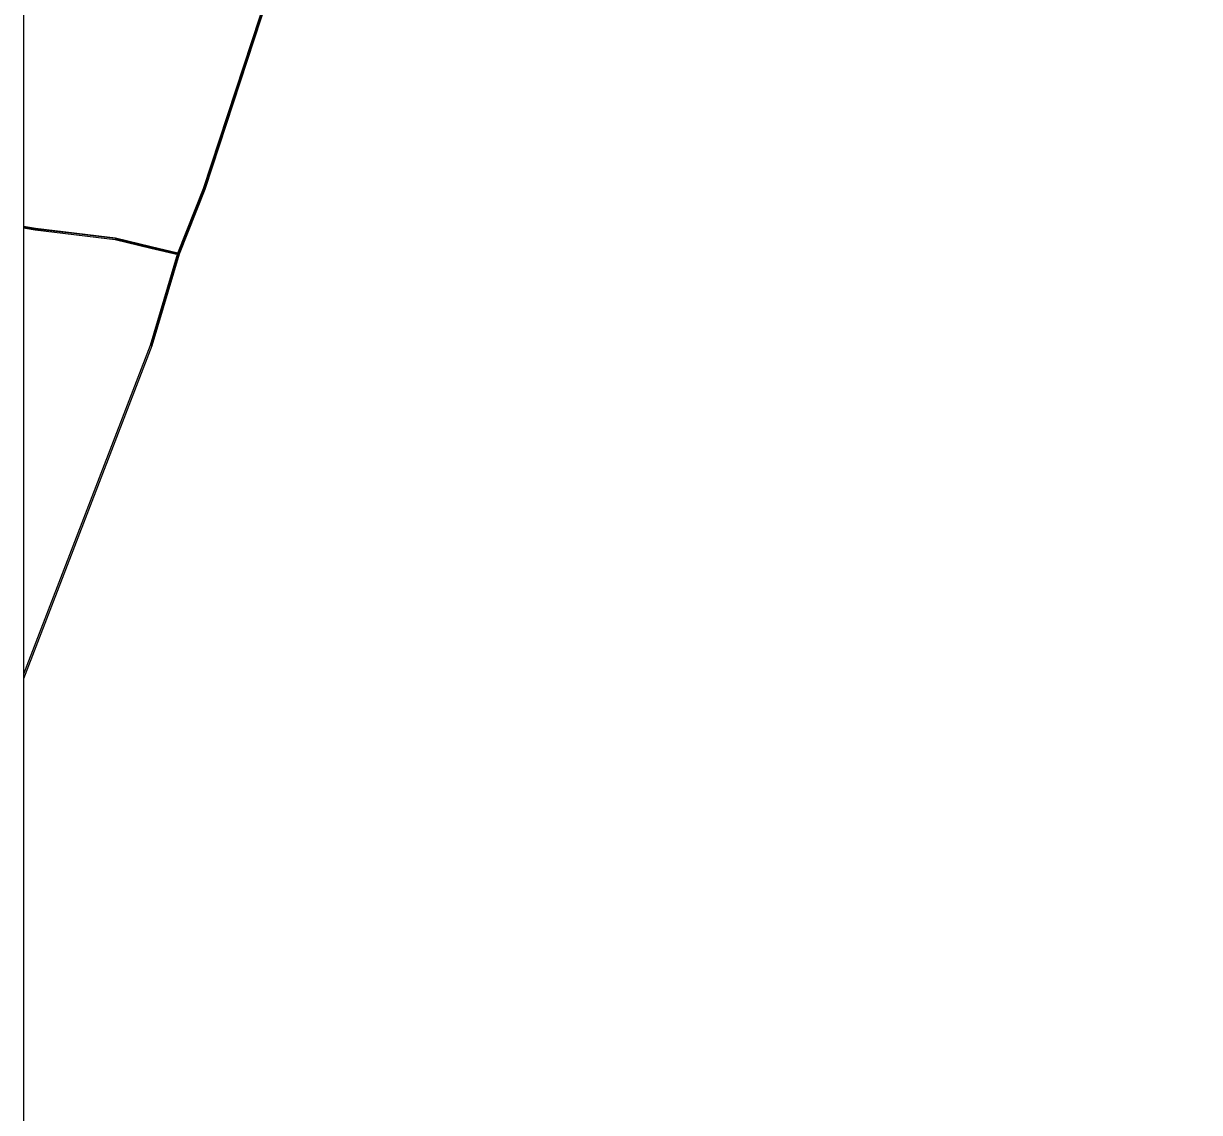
# Model space of a CAD drawing. Extents: x -599951 to -598963, y -1164095 to -1162939.
# Drawn here: x -599951.1 to -599743.7, y -1163323.6 to -1163131.5 of the extents above; entities that cross this region are included whole.
import ezdxf

# ---------------------------------------------------------------- set-up
doc = ezdxf.new("R2010")
doc.units = 0
doc.layers.add('Vrstva 42', color=7, linetype='Continuous')
doc.layers.add('Vrstva 53', color=7, linetype='Continuous')

msp = doc.modelspace()

# ---------------------------------------------------------------- linework, layer by layer
at = {"layer": 'Vrstva 42'}
for points in [[(-599823.159, -1163020.568), (-599823.271, -1163021.364), (-599827.714, -1163021.51), (-599835.493, -1163022.702), (-599852.557, -1163025.328), (-599854.173, -1163026.768), (-599855.063, -1163030.103), (-599854.618, -1163032.62), (-599851.529, -1163035.218), (-599847.993, -1163036.016), (-599847.84, -1163036.05), (-599848.693, -1163040.788), (-599851.012, -1163052.737), (-599851.441, -1163055.21), (-599851.947, -1163060.521), (-599893.107, -1163090.941), (-599898.107, -1163096.736), (-599905.507, -1163118.786), (-599909.197, -1163130.516), (-599919.149, -1163160.781), (-599923.658, -1163172.169), (-599928.466, -1163188.373), (-599951.125, -1163247.074)], [(-599823.159, -1163020.568), (-599823.271, -1163021.364), (-599827.714, -1163021.51), (-599835.493, -1163022.702), (-599852.557, -1163025.328), (-599854.173, -1163026.768), (-599855.063, -1163030.103), (-599854.618, -1163032.62), (-599851.529, -1163035.218), (-599847.993, -1163036.016), (-599847.84, -1163036.05), (-599848.693, -1163040.788), (-599851.012, -1163052.737), (-599851.441, -1163055.21), (-599851.947, -1163060.521), (-599893.107, -1163090.941), (-599898.107, -1163096.736), (-599905.507, -1163118.786), (-599909.197, -1163130.516), (-599919.149, -1163160.781), (-599923.658, -1163172.169), (-599928.466, -1163188.373), (-599951.125, -1163247.074)], [(-599742.215, -1163055.552), (-599755.449, -1163053.841), (-599771.375, -1163051.364), (-599782.13, -1163047.795), (-599795.02, -1163044.953), (-599808.565, -1163042.372), (-599820.407, -1163040.592), (-599840.692, -1163037.303), (-599847.928, -1163035.723), (-599848.08, -1163035.69), (-599848.987, -1163040.732), (-599851.308, -1163052.683), (-599851.739, -1163055.17), (-599852.233, -1163060.359), (-599893.313, -1163090.719), (-599898.373, -1163096.584), (-599905.793, -1163118.694), (-599909.483, -1163130.424), (-599919.431, -1163160.679), (-599923.942, -1163172.071), (-599928.754, -1163188.287), (-599951.125, -1163246.248)], [(-599742.215, -1163055.552), (-599755.449, -1163053.841), (-599771.375, -1163051.364), (-599782.13, -1163047.795), (-599795.02, -1163044.953), (-599808.565, -1163042.372), (-599820.407, -1163040.592), (-599840.692, -1163037.303), (-599847.928, -1163035.723), (-599848.08, -1163035.69), (-599848.987, -1163040.732), (-599851.308, -1163052.683), (-599851.739, -1163055.17), (-599852.233, -1163060.359), (-599893.313, -1163090.719), (-599898.373, -1163096.584), (-599905.793, -1163118.694), (-599909.483, -1163130.424), (-599919.431, -1163160.679), (-599923.942, -1163172.071), (-599928.754, -1163188.287), (-599951.125, -1163246.248)], [(-599742.265, -1163055.848), (-599755.491, -1163054.139), (-599771.445, -1163051.656), (-599782.21, -1163048.085), (-599795.08, -1163045.247), (-599808.615, -1163042.668), (-599820.453, -1163040.888), (-599840.748, -1163037.597), (-599847.84, -1163036.05), (-599848.693, -1163040.788), (-599851.012, -1163052.737), (-599851.441, -1163055.21), (-599851.947, -1163060.521), (-599893.107, -1163090.941), (-599898.107, -1163096.736), (-599905.507, -1163118.786), (-599909.197, -1163130.516), (-599919.149, -1163160.781), (-599923.658, -1163172.169), (-599928.466, -1163188.373), (-599951.125, -1163247.074)], [(-599742.265, -1163055.848), (-599755.491, -1163054.139), (-599771.445, -1163051.656), (-599782.21, -1163048.085), (-599795.08, -1163045.247), (-599808.615, -1163042.668), (-599820.453, -1163040.888), (-599840.748, -1163037.597), (-599847.84, -1163036.05), (-599848.693, -1163040.788), (-599851.012, -1163052.737), (-599851.441, -1163055.21), (-599851.947, -1163060.521), (-599893.107, -1163090.941), (-599898.107, -1163096.736), (-599905.507, -1163118.786), (-599909.197, -1163130.516), (-599919.149, -1163160.781), (-599923.658, -1163172.169), (-599928.466, -1163188.373), (-599951.125, -1163247.074)], [(-599928.61, -1163188.33), (-599923.8, -1163172.12), (-599919.29, -1163160.73), (-599909.34, -1163130.47), (-599905.65, -1163118.74), (-599898.24, -1163096.66), (-599893.21, -1163090.83), (-599852.09, -1163060.44), (-599851.59, -1163055.19), (-599851.16, -1163052.71), (-599848.84, -1163040.76), (-599847.96, -1163035.87)], [(-599909.483, -1163130.424), (-599919.431, -1163160.679), (-599923.942, -1163172.071), (-599928.754, -1163188.287), (-599951.125, -1163246.248)], [(-599909.483, -1163130.424), (-599919.431, -1163160.679), (-599923.942, -1163172.071), (-599928.754, -1163188.287), (-599951.125, -1163246.248)], [(-599909.197, -1163130.516), (-599919.149, -1163160.781), (-599923.658, -1163172.169), (-599928.466, -1163188.373), (-599951.125, -1163247.074)], [(-599909.197, -1163130.516), (-599919.149, -1163160.781), (-599923.658, -1163172.169), (-599928.466, -1163188.373), (-599951.125, -1163247.074)], [(-599909.197, -1163130.516), (-599919.149, -1163160.781), (-599923.658, -1163172.169), (-599928.466, -1163188.373), (-599951.125, -1163247.074)], [(-599909.197, -1163130.516), (-599919.149, -1163160.781), (-599923.658, -1163172.169), (-599928.466, -1163188.373), (-599951.125, -1163247.074)], [(-599951.125, -1163167.248), (-599949.029, -1163167.591), (-599942.212, -1163168.401), (-599937.852, -1163168.931), (-599934.921, -1163169.272), (-599934.903, -1163169.276), (-599928.615, -1163170.814), (-599923.892, -1163171.944), (-599923.942, -1163172.071), (-599928.754, -1163188.287), (-599951.125, -1163246.248)], [(-599951.125, -1163167.248), (-599949.029, -1163167.591), (-599942.212, -1163168.401), (-599937.852, -1163168.931), (-599934.921, -1163169.272), (-599934.903, -1163169.276), (-599928.615, -1163170.814), (-599923.892, -1163171.944), (-599923.942, -1163172.071), (-599928.754, -1163188.287), (-599951.125, -1163246.248)], [(-599951.125, -1163167.248), (-599949.029, -1163167.591), (-599942.212, -1163168.401), (-599937.852, -1163168.931), (-599934.921, -1163169.272), (-599934.903, -1163169.276), (-599928.615, -1163170.814), (-599923.892, -1163171.944), (-599923.942, -1163172.071), (-599928.754, -1163188.287), (-599951.125, -1163246.248)], [(-599951.125, -1163167.248), (-599949.029, -1163167.591), (-599942.212, -1163168.401), (-599937.852, -1163168.931), (-599934.921, -1163169.272), (-599934.903, -1163169.276), (-599928.615, -1163170.814), (-599923.892, -1163171.944), (-599923.942, -1163172.071), (-599928.754, -1163188.287), (-599951.125, -1163246.248)], [(-599951.125, -1163167.248), (-599949.029, -1163167.591), (-599942.212, -1163168.401), (-599937.852, -1163168.931), (-599934.921, -1163169.272), (-599934.903, -1163169.276), (-599928.615, -1163170.814), (-599923.892, -1163171.944), (-599923.942, -1163172.071), (-599928.754, -1163188.287), (-599951.125, -1163246.248)], [(-599951.125, -1163167.248), (-599949.029, -1163167.591), (-599942.212, -1163168.401), (-599937.852, -1163168.931), (-599934.921, -1163169.272), (-599934.903, -1163169.276), (-599928.615, -1163170.814), (-599923.892, -1163171.944), (-599923.942, -1163172.071), (-599928.754, -1163188.287), (-599951.125, -1163246.248)], [(-599951.125, -1163167.248), (-599949.029, -1163167.591), (-599942.212, -1163168.401), (-599937.852, -1163168.931), (-599934.921, -1163169.272), (-599934.903, -1163169.276), (-599928.615, -1163170.814), (-599923.892, -1163171.944), (-599923.942, -1163172.071), (-599928.754, -1163188.287), (-599951.125, -1163246.248)], [(-599951.125, -1163167.248), (-599949.029, -1163167.591), (-599942.212, -1163168.401), (-599937.852, -1163168.931), (-599934.921, -1163169.272), (-599934.903, -1163169.276), (-599928.615, -1163170.814), (-599923.892, -1163171.944), (-599923.942, -1163172.071), (-599928.754, -1163188.287), (-599951.125, -1163246.248)], [(-599934.938, -1163169.421), (-599937.87, -1163169.08), (-599942.23, -1163168.55), (-599949.05, -1163167.74), (-599951.125, -1163167.4)], [(-599951.125, -1163167.553), (-599949.071, -1163167.889), (-599942.248, -1163168.699), (-599937.888, -1163169.229), (-599934.974, -1163169.567), (-599928.685, -1163171.106), (-599923.835, -1163172.266), (-599923.696, -1163172.298)], [(-599951.125, -1163167.553), (-599949.071, -1163167.889), (-599942.248, -1163168.699), (-599937.888, -1163169.229), (-599934.974, -1163169.567), (-599928.685, -1163171.106), (-599923.835, -1163172.266), (-599923.696, -1163172.298)], [(-599951.125, -1163167.553), (-599949.071, -1163167.889), (-599942.248, -1163168.699), (-599937.888, -1163169.229), (-599934.974, -1163169.567), (-599928.685, -1163171.106), (-599923.835, -1163172.266), (-599923.696, -1163172.298), (-599928.466, -1163188.373), (-599951.125, -1163247.074)], [(-599951.125, -1163167.553), (-599949.071, -1163167.889), (-599942.248, -1163168.699), (-599937.888, -1163169.229), (-599934.974, -1163169.567), (-599928.685, -1163171.106), (-599923.835, -1163172.266), (-599923.696, -1163172.298), (-599928.466, -1163188.373), (-599951.125, -1163247.074)], [(-599951.125, -1163167.553), (-599949.071, -1163167.889), (-599942.248, -1163168.699), (-599937.888, -1163169.229), (-599934.974, -1163169.567), (-599928.685, -1163171.106), (-599923.835, -1163172.266), (-599923.696, -1163172.298), (-599928.466, -1163188.373), (-599951.125, -1163247.074)], [(-599951.125, -1163167.553), (-599949.071, -1163167.889), (-599942.248, -1163168.699), (-599937.888, -1163169.229), (-599934.974, -1163169.567), (-599928.685, -1163171.106), (-599923.835, -1163172.266), (-599923.696, -1163172.298), (-599928.466, -1163188.373), (-599951.125, -1163247.074)], [(-599951.125, -1163167.553), (-599949.071, -1163167.889), (-599942.248, -1163168.699), (-599937.888, -1163169.229), (-599934.974, -1163169.567), (-599928.685, -1163171.106), (-599923.835, -1163172.266), (-599923.696, -1163172.298), (-599928.466, -1163188.373), (-599951.125, -1163247.074)], [(-599951.125, -1163167.553), (-599949.071, -1163167.889), (-599942.248, -1163168.699), (-599937.888, -1163169.229), (-599934.974, -1163169.567), (-599928.685, -1163171.106), (-599923.835, -1163172.266), (-599923.696, -1163172.298), (-599928.466, -1163188.373), (-599951.125, -1163247.074)], [(-599951.125, -1163167.553), (-599949.071, -1163167.889), (-599942.248, -1163168.699), (-599937.888, -1163169.229), (-599934.974, -1163169.567), (-599928.685, -1163171.106), (-599923.835, -1163172.266), (-599923.696, -1163172.298), (-599928.466, -1163188.373), (-599951.125, -1163247.074)], [(-599951.125, -1163167.553), (-599949.071, -1163167.889), (-599942.248, -1163168.699), (-599937.888, -1163169.229), (-599934.974, -1163169.567), (-599928.685, -1163171.106), (-599923.835, -1163172.266), (-599923.696, -1163172.298), (-599928.466, -1163188.373), (-599951.125, -1163247.074)], [(-599934.938, -1163169.421), (-599928.65, -1163170.96), (-599923.8, -1163172.12)], [(-599923.696, -1163172.298), (-599928.466, -1163188.373), (-599951.125, -1163247.074)], [(-599923.696, -1163172.298), (-599928.466, -1163188.373), (-599951.125, -1163247.074)]]:
    msp.add_lwpolyline(points, dxfattribs=at)
at = {"layer": 'Vrstva 53'}
msp.add_lwpolyline([(-599951.125, -1164094.695), (-598963.215, -1164094.695), (-598963.215, -1162939.4), (-599951.125, -1162939.4)], close=True, dxfattribs=at)

doc.saveas('drawing.dxf')
